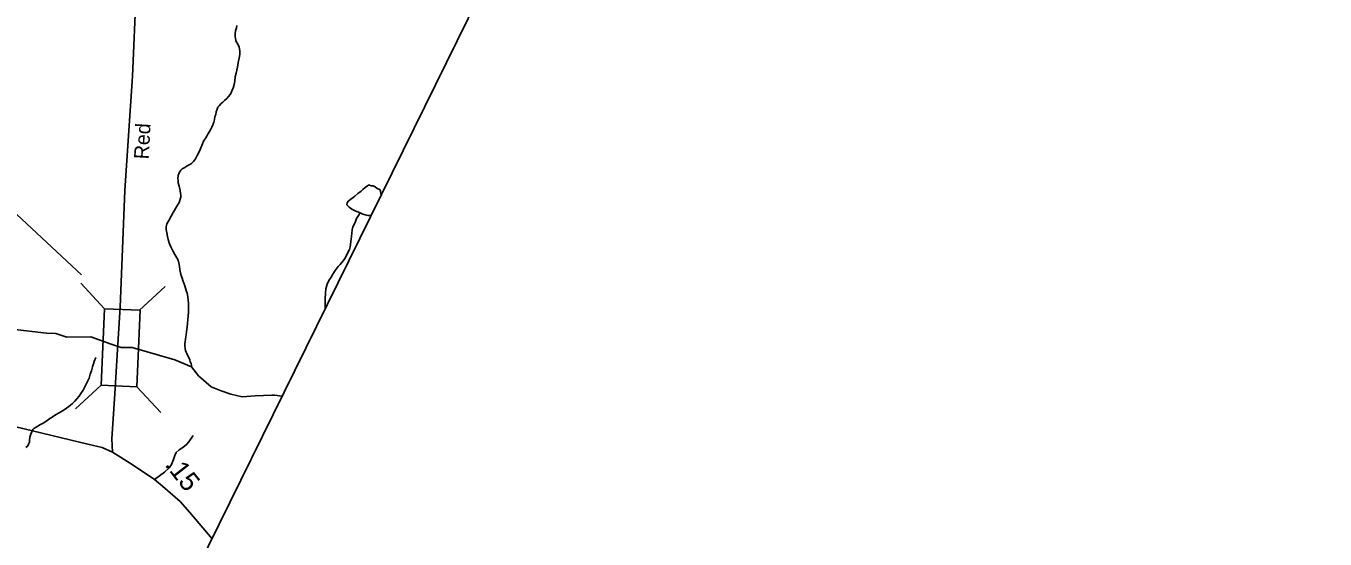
# Model space of a CAD drawing. Extents: x 2126262 to 2293712, y 749403 to 919119.
# Drawn here: x 2232664 to 2241069, y 780877 to 784200 of the extents above; entities that cross this region are included whole.
import ezdxf

# ---------------------------------------------------------------- set-up
doc = ezdxf.new("R2010")
doc.units = 0
for name, color, linetype in [('Exist Boundary Political CountyLine', 7, 'Continuous'), ('Exist Hydrographic Creek Single Shore', 7, 'Continuous'), ('Exist Hydrographic Misc Water Feature', 7, 'Continuous'), ('Exist Road Non-System Type 51', 7, 'Continuous'), ('Exist Road Secondary Mileage Hundredths English Label', 7, 'Continuous'), ('Exist Road Secondary Structure Standard Bridge CELL', 7, 'Continuous'), ('Exist Road Secondary Structure Standard Bridge Number Label', 7, 'Continuous'), ('Exist Road Secondary Type 51 Attributed', 7, 'Continuous'), ('Exist Road Secondary Type 51 Label', 7, 'Continuous')]:
    doc.layers.add(name, color=color, linetype=linetype)

msp = doc.modelspace()

# ---------------------------------------------------------------- linework, layer by layer
at = {"layer": 'Exist Boundary Political CountyLine'}
msp.add_lwpolyline([(2293117.8, 894131.3), (2291903.9, 891776.4), (2258821.6, 829664.6), (2255410.5, 823324), (2242088.6, 797598.7), (2231459.6, 775980.5), (2225010.8, 762953.2), (2220565.7, 753519.8)], dxfattribs=at)
at = {"layer": 'Exist Hydrographic Creek Single Shore'}
for points in [[(2233735.1, 781992.2), (2233626.3, 782037.1), (2233349.7, 782118.2), (2233278.9, 782118.2), (2233213.7, 782138.7), (2233083.3, 782187.2), (2232927.7, 782184.1), (2232856, 782207.7), (2232796.4, 782211.4), (2232574.1, 782235.9), (2232499.3, 782244), (2232348.2, 782384.8), (2232038.1, 782548.7), (2231921.2, 782656.1), (2231603.2, 782846.3), (2231561.2, 782893)], [(2234321.7, 781801.6), (2234270.7, 781809.6), (2234254.3, 781809.1), (2234147.5, 781805.4), (2234062.4, 781798.2), (2233988.2, 781816.3), (2233926.6, 781836.2), (2233861.4, 781863.4), (2233780, 781934.1), (2233735.1, 781992.2)]]:
    msp.add_lwpolyline(points, dxfattribs=at)
at = {"layer": 'Exist Hydrographic Misc Water Feature'}
for points in [[(2234010.3, 783819.6), (2234013.9, 783841.8), (2234017.6, 783869.6), (2234023.4, 783893.9), (2234027.1, 783913.6), (2234031.4, 783933.6), (2234036.9, 783962), (2234042.7, 783992), (2234046.3, 784015.8), (2234046.5, 784037.7), (2234042, 784061.9), (2234033.8, 784081.7), (2234026, 784095.5), (2234022.1, 784105.4), (2234019.7, 784119.6), (2234017.6, 784129.6), (2234017.6, 784147.5), (2234019.3, 784167.5), (2234025.2, 784187.8), (2234028.7, 784201.8)], [(2233735.1, 781992.2), (2233735.1, 781999.9), (2233732.6, 782014.1), (2233726.7, 782023.9), (2233724.8, 782038), (2233714.4, 782057.8), (2233708.4, 782068), (2233704.3, 782078), (2233700.4, 782087.9), (2233696.5, 782097.8), (2233693.9, 782108), (2233692, 782129.8), (2233691.8, 782143.5), (2233693.9, 782153.8), (2233697.3, 782187.7), (2233699.4, 782197.6), (2233703.1, 782219.7), (2233707, 782250), (2233708.8, 782273.6), (2233710.5, 782299.7), (2233712.5, 782321.8), (2233714.4, 782345.8), (2233714.2, 782367.8), (2233715.8, 782389.9), (2233716, 782403.6), (2233713.3, 782423.8), (2233711.5, 782445.6), (2233707.4, 782469.8), (2233701, 782485.8), (2233690.8, 782517.8), (2233678.5, 782551.2), (2233674.4, 782567.3), (2233666.4, 782591.2), (2233659.8, 782623.4), (2233655.9, 782641), (2233653.7, 782655.2), (2233647.7, 782683.2), (2233639.3, 782699.1), (2233627.2, 782718.8), (2233613.1, 782742.9), (2233602.6, 782764.7), (2233592.6, 782788.5), (2233584.6, 782816.5), (2233578.4, 782836.5), (2233573.9, 782860.3), (2233570, 782882.4), (2233569.6, 782898.3), (2233575.5, 782918.5), (2233587.2, 782940.7), (2233603, 782968.7), (2233615.1, 782990.8), (2233636.9, 783028.9), (2233654.3, 783057.1), (2233666.4, 783091), (2233666.2, 783105.2), (2233663.9, 783115.3), (2233661.7, 783135.1), (2233653.7, 783163.1), (2233649.2, 783184.8), (2233647.3, 783198.9), (2233647.1, 783212.8), (2233649.2, 783231.1), (2233654.7, 783248.9), (2233664.7, 783265.3), (2233674.4, 783275.2), (2233690.6, 783283.3), (2233706.8, 783293.4), (2233718.5, 783299.4), (2233734, 783309.6), (2233748.4, 783321.6), (2233759.9, 783339.8), (2233771.8, 783359.9), (2233785.3, 783387.8), (2233795.6, 783410.3), (2233805.4, 783436.3), (2233813, 783454.2), (2233826.7, 783476.1), (2233832.7, 783486.2), (2233840.7, 783498.3), (2233854.6, 783522.6), (2233866.3, 783544.4), (2233872.5, 783558.5), (2233878, 783576.7), (2233883.9, 783594.8), (2233885.8, 783612.8), (2233891.3, 783626.6), (2233893.8, 783642.9), (2233897.9, 783654.8), (2233905.5, 783672.8), (2233913.1, 783683), (2233927, 783697.1), (2233937.1, 783706.9), (2233948.9, 783717.3), (2233962.9, 783729.4), (2233974.6, 783743.5), (2233984.6, 783755.3), (2233990.6, 783767.4), (2234000.4, 783789.4), (2234004.5, 783797.7), (2234010.3, 783819.6)], [(2234959.4, 783098.6), (2234961, 783101.9), (2234959.2, 783113.7), (2234957.4, 783127.7), (2234955.3, 783137.8), (2234951.2, 783139.6), (2234936.9, 783147.5), (2234923.1, 783157.3), (2234909, 783163.5), (2234896.9, 783165.3), (2234887.1, 783169.2), (2234883, 783171.1), (2234878.9, 783169.2), (2234873.1, 783164.9), (2234859.2, 783152.8), (2234843.6, 783140.9), (2234833.3, 783130.7), (2234823.1, 783122.5), (2234811.6, 783114.5), (2234791.5, 783096.4), (2234779.6, 783088.5), (2234766.1, 783078), (2234753.6, 783070.1), (2234748, 783064), (2234742.1, 783054), (2234740, 783042.1), (2234746.4, 783033.9), (2234754.4, 783026.1), (2234772.4, 783014.1), (2234798.1, 783000.5), (2234820.6, 782990.6), (2234826.8, 782988.5)], [(2234826.8, 782988.5), (2234810.8, 782966.5), (2234802.8, 782952.3), (2234795.2, 782934.4), (2234787.2, 782914.5), (2234779.4, 782898.2), (2234775.1, 782880.2), (2234771.6, 782858.5), (2234770, 782836.4), (2234767.9, 782818.5), (2234765.9, 782804.1), (2234762.6, 782784), (2234760.1, 782770.1), (2234756.8, 782752), (2234746.6, 782732), (2234737, 782714), (2234727.1, 782694), (2234715.2, 782677.9), (2234697.4, 782655.9), (2234683.6, 782641.7), (2234663.6, 782615.5), (2234649.6, 782593.3), (2234638.3, 782573.5), (2234622.3, 782551.2), (2234612.3, 782527.1), (2234604.3, 782497.1), (2234600.8, 782468.8), (2234599.2, 782433), (2234599.7, 782367.1)], [(2234826.8, 782988.5), (2234842.6, 782980.8), (2234858.4, 782976.8), (2234874.8, 782973.1), (2234892.6, 782973.2), (2234898.1, 782974)], [(2233075.6, 781926.6), (2233079.9, 781944.6), (2233087.5, 781967), (2233093.5, 781992.9), (2233099.4, 782011.1), (2233104.9, 782026.9), (2233116.6, 782053.1)], [(2232661.6, 781469.4), (2232675.6, 781481.5), (2232679.5, 781491.5), (2232685.6, 781505.6), (2232685.4, 781517.8), (2232689.3, 781535.9), (2232695.3, 781555.7), (2232700.8, 781571.9), (2232708.8, 781586.1), (2232714.7, 781592.1), (2232728.9, 781602.1), (2232756.6, 781618.2), (2232774.4, 781628.5), (2232798.4, 781642.7), (2232812.5, 781652.7), (2232833.9, 781666.9), (2232854.2, 781680.9), (2232877.8, 781695.2), (2232909.7, 781713.5), (2232941.5, 781735.9), (2232965.1, 781755.9), (2232979.5, 781769.9), (2232993.2, 781786.1), (2233007.3, 781802.2), (2233018.8, 781820.4), (2233032.8, 781842.2), (2233042.6, 781858.6), (2233050.2, 781876.5), (2233056.6, 781888.6), (2233064.1, 781900.8), (2233072.1, 781918.7), (2233075.6, 781926.6)]]:
    msp.add_lwpolyline(points, dxfattribs=at)
at = {"layer": 'Exist Road Non-System Type 51'}
msp.add_lwpolyline([(2233495.5, 781262.6), (2233558.8, 781310.1), (2233590.5, 781339), (2233604.5, 781360.5), (2233618.4, 781392.1), (2233627.7, 781417.3), (2233636.1, 781436.9), (2233655.7, 781455.5), (2233678, 781470.4), (2233702.3, 781489.1), (2233718.1, 781505.9), (2233745.1, 781547.8)], dxfattribs=at)
at = {"layer": 'Exist Road Secondary Structure Standard Bridge CELL'}
for p, q in [((2233171.8, 782367.9), (2233018.4, 782534.4)), ((2233397.9, 782358.6), (2233564.4, 782511.9)), ((2232983.8, 781719.3), (2233150.3, 781872.6)), ((2233535.1, 781696.6), (2233381.7, 781863.1))]:
    msp.add_line(p, q, dxfattribs=at)
msp.add_lwpolyline([(2233150.3, 781872.6), (2233170.7, 782367.9), (2233402.1, 782358.4), (2233381.7, 781863.1)], close=True, dxfattribs=at)
at = {"layer": 'Exist Road Secondary Structure Standard Bridge Number Label'}
msp.add_line((2233022.2, 782587.8), (2231734.3, 783788.8), dxfattribs=at)
at = {"layer": 'Exist Road Secondary Type 51 Attributed'}
for points in [[(2233707, 787210.9), (2233727.3, 786884.3), (2233729.4, 786394.1), (2233728.7, 786217.4), (2233688.2, 785981.3), (2233589.8, 785604.8), (2233457.9, 785144.6), (2233414.7, 784957.4), (2233384.6, 784733.2), (2233376.3, 784424.5), (2233353.2, 783873.4), (2233302.3, 783133.9), (2233273, 782377.9), (2233258.3, 782138.6)], [(2233258.3, 782138.6), (2233237.6, 781817.7), (2233219.4, 781525.5), (2233222.9, 781440.2)], [(2232534.3, 781619.7), (2233064.1, 781492.4), (2233156, 781469.6), (2233222.9, 781440.2)], [(2233222.9, 781440.2), (2233349.7, 781359.5), (2233495.5, 781262.6), (2233546.7, 781218.8), (2233661.3, 781120), (2233723.2, 781049.2), (2233868.2, 780879.3)]]:
    msp.add_lwpolyline(points, dxfattribs=at)

# ---------------------------------------------------------------- texts
at = {"layer": 'Exist Road Secondary Mileage Hundredths English Label'}
msp.add_text('.15', height=125, rotation=307.94186, dxfattribs=at).set_placement((2233557.4, 781357.4))
at = {"layer": 'Exist Road Secondary Type 51 Label'}
msp.add_text('Red', height=95, rotation=86.71382, dxfattribs=at).set_placement((2233456.8, 783334.2))

doc.saveas('drawing.dxf')
